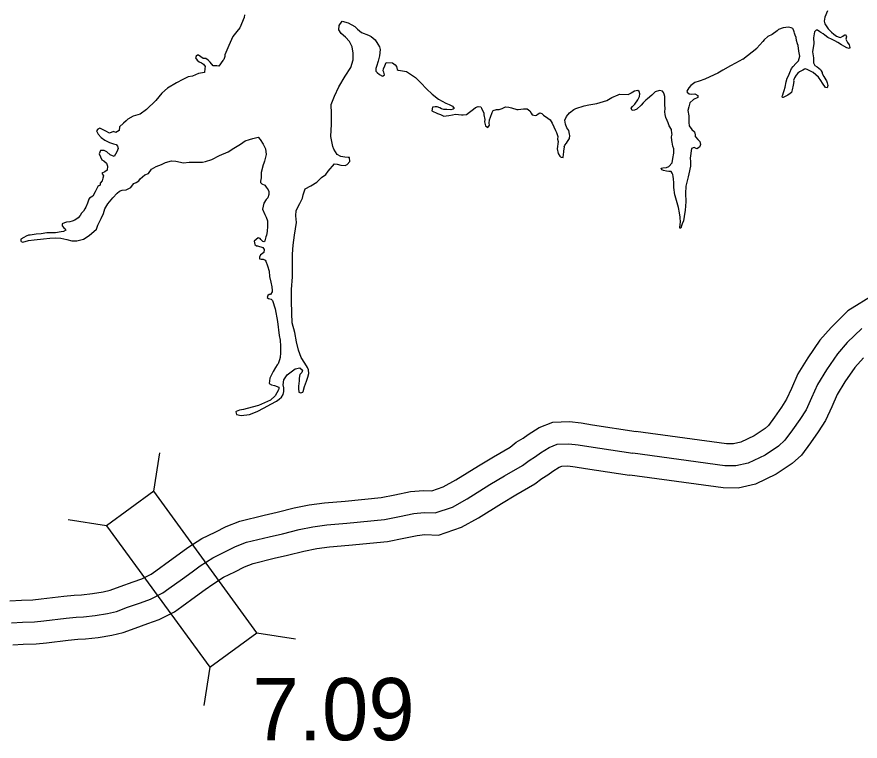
# Model space of a CAD drawing. Extents: x 31699 to 244310, y -8841 to 11474.
# Drawn here: x 92810.4 to 93191.6, y -5093.7 to -4766.1 of the extents above; entities that cross this region are included whole.
import ezdxf

# ---------------------------------------------------------------- set-up
doc = ezdxf.new("R2010")
doc.units = 0
for name, color, linetype in [('B_Logo', 7, 'Continuous'), ('R_Draft', 7, 'Continuous'), ('R_XS_EARTHWORK_STAGE1', 7, 'Continuous'), ('S_AREA_CALC', 7, 'Continuous'), ('S_WALL', 7, 'Continuous')]:
    doc.layers.add(name, color=color, linetype=linetype)

msp = doc.modelspace()

# ---------------------------------------------------------------- linework, layer by layer
at = {"layer": 'B_Logo'}
for points in [[(93192.38, -4906.97), (93185.85, -4913.41), (93181.37, -4918.48), (93176.39, -4925.76), (93172.4, -4932.3), (93169.68, -4938.35), (93167.21, -4943.86), (93164.4, -4948.18), (93161.12, -4952.9), (93157.64, -4957.62), (93154.8, -4960.2), (93148.64, -4964.29), (93141.08, -4967.94), (93135.48, -4969.21), (93130.47, -4969.15), (93088.91, -4963.5)], [(92807.88, -5040.18), (92812.87, -5039.92), (92818.34, -5039.78), (92822.6, -5039.26), (92832.58, -5038.07), (92837.11, -5037.68), (92840.51, -5037.43), (92845.77, -5036.9), (92851.29, -5036.03), (92855.47, -5035.04), (92860.45, -5033.17), (92866.22, -5031.1), (92870.8, -5029.5), (92876.37, -5026.7), (92879.07, -5024.73), (92885.22, -5020.25), (92889.64, -5017.05), (92893.27, -5014.41), (92898.9, -5010.86), (92904.46, -5008.13), (92909.16, -5005.73), (92914.2, -5003.73), (92924.44, -5001.26), (92930.42, -4999.92), (92937.93, -4997.96), (92944.24, -4996.74), (92950.57, -4995.79), (92959.62, -4995.14), (92976.53, -4993.46), (92983.32, -4992.1), (92989.83, -4990.75), (92994.56, -4990.29), (92999.49, -4990.5), (93007.26, -4987.8), (93013.94, -4984.04), (93024.26, -4977.64), (93030.88, -4973.68), (93039.02, -4968.97), (93041.92, -4966.74), (93044.83, -4964.9), (93047.08, -4963.27), (93050.98, -4960.82), (93054.69, -4959.37), (93059.89, -4959.17), (93064.09, -4959.65), (93069.04, -4960.45), (93088.91, -4963.5)]]:
    msp.add_lwpolyline(points, dxfattribs=at)
at = {"layer": 'R_Draft'}
for points in [[(92913.23, -4765.16), (92913.11, -4766.37), (92911.23, -4770.99), (92909.85, -4772.61), (92907.95, -4774.91), (92906.27, -4779), (92904.91, -4782.22), (92904.46, -4783.16), (92904.33, -4783.96), (92903.88, -4785.37), (92903.42, -4785.84), (92901.66, -4788.33), (92900.79, -4788.21), (92899.12, -4788.16), (92897.83, -4786.51), (92896.89, -4785.59), (92895.81, -4784.94), (92894.55, -4784.95), (92893.47, -4784.16), (92892.53, -4783.44), (92891.99, -4783.45), (92891.46, -4783.79), (92891.14, -4784.59), (92891.82, -4785.65), (92892.83, -4786.37), (92893.9, -4786.83), (92894.78, -4787.42), (92895.46, -4788.54), (92895.34, -4789.48), (92895.16, -4791.15), (92892.5, -4791.72), (92889.78, -4792.82), (92887.79, -4793.24), (92885.47, -4794.34), (92882.49, -4795.85), (92878.52, -4798.37), (92875.88, -4800.54), (92873.19, -4803.84), (92868.91, -4808.03), (92866.07, -4810), (92862.95, -4810.97), (92860.5, -4812.27), (92859.78, -4813.15), (92858.52, -4814.17), (92856.81, -4815.79), (92856.56, -4817.39), (92855.04, -4818.41), (92854.1, -4817.89), (92852.31, -4818.72), (92850.64, -4817.74), (92849.36, -4817.15), (92847.88, -4816.37), (92847.02, -4816.85), (92846.43, -4817.59), (92847.12, -4819.12), (92848.47, -4820.7), (92850.15, -4821.88), (92852.23, -4822.92), (92854.11, -4823.5), (92855.18, -4823.82), (92855.92, -4824.54), (92856.14, -4825.67), (92855.55, -4827.08), (92854.31, -4829.17), (92852.57, -4828.45), (92850.96, -4827.14), (92849.81, -4826.49), (92848.21, -4826.58), (92847.57, -4827.98), (92848.8, -4830.7), (92849.74, -4831.23), (92850.89, -4832.21), (92851.37, -4833.61), (92851.13, -4835.34), (92850.07, -4836.09), (92848.81, -4836.78), (92849.49, -4837.97)], [(93176.85, -4763.26), (93175.62, -4766.15), (93175.45, -4768.02), (93175.73, -4769.15), (93177.16, -4771.41), (93178.65, -4772.92), (93179.73, -4773.84), (93180.95, -4774.76), (93182.22, -4775.28), (93182.69, -4775.34), (93183.75, -4774.72), (93184.35, -4774.31), (93185.08, -4774.04), (93185.49, -4775.03), (93185.17, -4776.11), (93185.86, -4777.7), (93186.68, -4778.69), (93186.96, -4779.96), (93186.63, -4780.3), (93185.56, -4780.11), (93184.28, -4779.26), (93183.14, -4778.67), (93181.52, -4777.63), (93180.24, -4776.84), (93178.96, -4776.33), (93177.08, -4775.35), (93175.66, -4774.37), (93174.92, -4773.71), (93173.84, -4773.12), (93173.37, -4772.79), (93172.43, -4772.07), (93171.69, -4772.08), (93171.03, -4772.89), (93170.54, -4775.5), (93170.64, -4778.04), (93170.15, -4781.92), (93170.52, -4784.52), (93170.48, -4786.8), (93171.1, -4787.99), (93172.25, -4788.71), (93173.73, -4789.83), (93174.07, -4790.49), (93174.42, -4791.22), (93174.49, -4791.75), (93175.24, -4793.01), (93176.13, -4794.6), (93176.4, -4795), (93176.75, -4795.87), (93177.03, -4797.06), (93176.71, -4798.14), (93175.98, -4798.01), (93174.55, -4796.03), (93173.8, -4794.77), (93172.78, -4793.38), (93171.62, -4792.26), (93170.41, -4791.27), (93168.86, -4790.49), (93167.99, -4789.97), (93166.91, -4789.58), (93166.45, -4789.72), (93165.72, -4790.2), (93164.26, -4790.96), (93163.46, -4791.5), (93162.68, -4792.45), (93161.96, -4793.59), (93161.57, -4794.8), (93161.64, -4795.34), (93161.4, -4796.94), (93160.96, -4799.02), (93160.57, -4800.29), (93160.05, -4800.77), (93158.92, -4801.45), (93157.46, -4802.27), (93156.8, -4802.55), (93156.6, -4802.49), (93156.45, -4801.95), (93156.71, -4801.35)], [(92930.69, -4932.47), (92931, -4930.33), (92932.57, -4928.04), (92934.42, -4926.61), (92936.13, -4925.32), (92938.33, -4924.83), (92939.47, -4925.82), (92939.15, -4926.89), (92938.3, -4927.9), (92937.99, -4929.5), (92937.94, -4930.77), (92937.7, -4933.18), (92937.65, -4934.18), (92937.87, -4935.78), (92938.27, -4936.04), (92938.8, -4936.1), (92939.6, -4935.89), (92939.8, -4935.55), (92940.37, -4933.34), (92941.27, -4930.8), (92941.91, -4929.05), (92942.36, -4927.45), (92942.27, -4925.78), (92941.79, -4924.65), (92940.63, -4922.67), (92938.94, -4920.22), (92937.76, -4916.83), (92936.78, -4913.04), (92935.99, -4908.78), (92934.8, -4904.46), (92934.61, -4900.06), (92934.54, -4894.59), (92934.48, -4889.39), (92934.94, -4883.71), (92935, -4878.57), (92935, -4873.37), (92935.29, -4869.29), (92935.9, -4864.82), (92936.75, -4859.07), (92936.52, -4856), (92936.69, -4853.6), (92938.31, -4850.44), (92939.48, -4848.09), (92939.86, -4846.55), (92940.76, -4843.8), (92943.28, -4842.5), (92945.92, -4840.8), (92948.16, -4838.71), (92950.08, -4837.35), (92951.13, -4835.93), (92953.95, -4832.49), (92955.22, -4832.74), (92956.89, -4833.19), (92958.76, -4833.37), (92959.69, -4832.89), (92960.87, -4831.47), (92960.78, -4829.74), (92960.11, -4829.75), (92958.58, -4829.57), (92956.84, -4829.19), (92955.23, -4828.27), (92953.6, -4825.89), (92953.25, -4824.7), (92952.39, -4820.24), (92952.65, -4814.56), (92952.59, -4809.83), (92952.54, -4805.69), (92954.03, -4802), (92955.9, -4797.71), (92958.84, -4792.87), (92961.39, -4788.9), (92962.48, -4785.42), (92962.44, -4782.41), (92962.01, -4779.62), (92960.77, -4777.17), (92958.95, -4775.25), (92956.93, -4773.55), (92955.97, -4771.89), (92956.02, -4769.89), (92957.46, -4768), (92960.2, -4768.83), (92963.22, -4770.46), (92964.44, -4771.58), (92966.12, -4773.16), (92969.4, -4774.39), (92970.54, -4774.91), (92972.36, -4776.48), (92973.52, -4778.34), (92974.34, -4779.66), (92974.55, -4780.86), (92974.26, -4783.66), (92973.69, -4786.14), (92972.98, -4788.48), (92972.73, -4789.35), (92972.68, -4790.56), (92973.22, -4791.22), (92974.36, -4792.07), (92975.71, -4792.85), (92976.04, -4792.78), (92976.57, -4792.24), (92976.28, -4791.04)], [(93156.71, -4801.35), (93156.97, -4800.34), (93157.29, -4799.34), (93157.74, -4797.79), (93158.24, -4795.52), (93158.62, -4793.84), (93159.21, -4792.76), (93159.85, -4791.28), (93160.57, -4789.47), (93161.42, -4788.46), (93162.61, -4787.17), (93163.79, -4786.02), (93164.3, -4783.81), (93163.94, -4781.61), (93163.57, -4779.01), (93163.36, -4778.21), (93162.93, -4776.68), (93162.65, -4775.41), (93162.3, -4774.35), (93162.02, -4773.48), (93161.88, -4772.82), (93161.61, -4772.35), (93161.4, -4771.69), (93161.19, -4771.29), (93160.46, -4771.03), (93159.25, -4770.71), (93156.91, -4771.01), (93154.79, -4771.78), (93154.13, -4772.45), (93151.81, -4774.02), (93149.89, -4774.92), (93148.23, -4776.41), (93147.58, -4777.15), (93147.58, -4777.15)], [(93144.96, -4780.24), (93147.58, -4777.15)], [(93138.6, -4785.21), (93144.96, -4780.24)], [(92976.28, -4791.04), (92976.01, -4790.45), (92976.06, -4789.51), (92976.71, -4788.17), (92977.36, -4786.63), (92980.23, -4786.86), (92981.44, -4787.71), (92982.05, -4788.57), (92982.33, -4789.83), (92982.74, -4790.23), (92983.74, -4790.35), (92986.55, -4790.78), (92990.65, -4793.46), (92993.01, -4795.97), (92995.58, -4798.6), (92998.14, -4801.04), (93000.97, -4803.27), (93004.26, -4805.1), (93005.87, -4805.74), (93007.28, -4806.39), (93008.02, -4807.52), (93007.7, -4807.85), (93006.57, -4808.14), (93004.76, -4807.89), (93003.43, -4807.91), (93002.29, -4807.66), (93001.55, -4807.2), (93000.35, -4806.81), (92999.48, -4806.83), (92998.35, -4806.97), (92998.04, -4808.58), (93000.59, -4809.75), (93001.86, -4810.26), (93003.4, -4810.91), (93004.47, -4810.76), (93005.73, -4810.75), (93007.33, -4810.39), (93008.72, -4810.11), (93011.46, -4810.34), (93012.13, -4810.33), (93013.72, -4810.18), (93014.98, -4809.16), (93016.76, -4807.74), (93017.68, -4806.99), (93018.88, -4806.58), (93020.15, -4806.83), (93020.49, -4807.29), (93021.52, -4809.55), (93021.46, -4810.41), (93021.95, -4812.54), (93021.83, -4813.48), (93022.19, -4815.41), (93023.27, -4816.06), (93023.99, -4815.12), (93023.97, -4814.12), (93024.09, -4812.58), (93024.47, -4811.44), (93025.25, -4809.36), (93025.7, -4808.42), (93027.16, -4808.01), (93028.43, -4807.92), (93029.76, -4807.51), (93031.35, -4806.75), (93032.75, -4806.87), (93033.95, -4807.19), (93036.36, -4808.02), (93036.96, -4808.01), (93039.36, -4807.72), (93041.09, -4807.63), (93042.3, -4808.55), (93042.85, -4809.67), (93043.32, -4810.4), (93044.8, -4810.72), (93045.33, -4810.51), (93046.05, -4809.9), (93046.85, -4809.49), (93047.72, -4809.81), (93048.46, -4810.6), (93050.48, -4811.84), (93051.42, -4812.63), (93052.44, -4814.09), (93053.13, -4815.75), (93053.88, -4817.4), (93054.36, -4818.33), (93054.92, -4820.19), (93054.86, -4821.46), (93055.08, -4822.39), (93054.65, -4825.73), (93055.15, -4827.86), (93055.89, -4829.05), (93056.1, -4829.32), (93056.5, -4829.51), (93057.3, -4829.7), (93057.36, -4829.3), (93057.49, -4828.63), (93057.73, -4826.83), (93057.91, -4824.83), (93057.84, -4824.83), (93058.1, -4824.09), (93058.82, -4823.15), (93059.34, -4822.41)], [(93138.6, -4785.21), (93135.35, -4787.01), (93133.03, -4788.24), (93129.58, -4790.16), (93127.32, -4791.46), (93123.67, -4793.24), (93121.35, -4794.28), (93118.89, -4795.18), (93116.96, -4795.74), (93115.04, -4797.04), (93114.12, -4798.18), (93113.34, -4799.73), (93113.41, -4800.13), (93114.29, -4800.86), (93115.36, -4801.04), (93116.89, -4800.82), (93118.31, -4801.67), (93118.25, -4802.54), (93116.33, -4803.5), (93114.61, -4804.93), (93114.16, -4806.74), (93113.72, -4808.35), (93114.15, -4810.88), (93114.12, -4813.82), (93114.41, -4815.42), (93115.57, -4817.07), (93116.79, -4818.06), (93117.07, -4819.39), (93117.08, -4820.19), (93117.15, -4820.26), (93118.3, -4821.58), (93119.18, -4822.37), (93119.53, -4823.84), (93119.15, -4824.71), (93119.02, -4824.98), (93117.82, -4825.8), (93116.61, -4825.21), (93115.42, -4825.56), (93114.8, -4829.91), (93114.89, -4831.45), (93114.92, -4833.59), (93114.16, -4837), (93113.85, -4838.48), (93112.77, -4842.7), (93112.74, -4845.91), (93112.79, -4849.58), (93112.62, -4851.66), (93112.51, -4853.46), (93112.08, -4856.41), (93111.77, -4858.28), (93111.19, -4859.76), (93110.93, -4860.63), (93110.55, -4861.58), (93110.08, -4861.72), (93110.32, -4859.64), (93110.45, -4859.1), (93110.21, -4856.64), (93109.92, -4854.64), (93109.49, -4852.24), (93109.21, -4851.24)], [(93109.21, -4851.24), (93108.65, -4849.17), (93107.95, -4846.98), (93107.81, -4846.51), (93107.43, -4843.31), (93107.36, -4842.78), (93107.34, -4841.17), (93107.25, -4839.37), (93107.1, -4838.3), (93106.95, -4837.44), (93106.68, -4836.71), (93106.2, -4835.98), (93105.2, -4835.99), (93104.13, -4835.87), (93102.66, -4835.62), (93102.05, -4835.3), (93101.7, -4834.43), (93102.44, -4834.29), (93104.11, -4834.2), (93105.1, -4833.72), (93106.62, -4832.1), (93106.68, -4832.03), (93106.93, -4830.15), (93107.36, -4827.68), (93107.41, -4826.41), (93107.33, -4825.74), (93106.98, -4824.54), (93106.63, -4822.67), (93106.55, -4822.01), (93106.39, -4820.34), (93106.58, -4819.07), (93106.51, -4818.87), (93106.28, -4817.07), (93105.33, -4815.34), (93104.84, -4814.01), (93104.43, -4812.95), (93103.81, -4811.62), (93103.46, -4810.29), (93103.37, -4808.95), (93103.42, -4807.48), (93103.26, -4805.82), (93103.3, -4803.81), (93103.28, -4802.07), (93103.07, -4801.07), (93102.72, -4800.34), (93102.31, -4799.68), (93100.97, -4799.43), (93098.98, -4799.93), (93097.39, -4801.42), (93095.48, -4803.11), (93094.69, -4803.79), (93093.57, -4805.01), (93092.64, -4805.96), (93090.6, -4807.86), (93089.6, -4808.27), (93088.53, -4808.35), (93088.12, -4807.42), (93088.64, -4806.55), (93089.7, -4805.6), (93091.08, -4803.64), (93091.86, -4802.09), (93092.04, -4800.82), (93091.76, -4799.89), (93091.09, -4799.43), (93089.69, -4799.65), (93088.89, -4800.06), (93088.1, -4800.54), (93086.97, -4801.16)], [(93059.34, -4822.41), (93060.19, -4821.13), (93060.37, -4819.66), (93060.23, -4819.06), (93059.88, -4817.46), (93059, -4816.21), (93058.44, -4814.54), (93058.09, -4812.81), (93058.87, -4811.14), (93060.24, -4809.45), (93062.16, -4808.03), (93063.15, -4807.48), (93066.8, -4806.23), (93068.93, -4805.87), (93072.66, -4805.22), (93074.12, -4804.8), (93077.17, -4803.83), (93079.42, -4802.53), (93082.21, -4801.36), (93082.8, -4801.09), (93086.97, -4801.16)], [(92849.49, -4837.97), (92849.24, -4839.1), (92848.99, -4840.24), (92848.07, -4841.25), (92848.01, -4842.26), (92847.49, -4842.53), (92846.96, -4842.87), (92845.79, -4845.15), (92844.68, -4847.17), (92843.22, -4848.12), (92842.83, -4848.59), (92842.32, -4850.27), (92841.61, -4852.08), (92841.09, -4852.95), (92840.5, -4853.96), (92839.58, -4854.91), (92838.92, -4855.92), (92838.07, -4856.93), (92836.62, -4858.08), (92835.29, -4858.43), (92834.29, -4858.71), (92832.76, -4858.86), (92831.83, -4859.21), (92830.91, -4859.75), (92830.78, -4860.56), (92831.53, -4861.48), (92832.14, -4862.01), (92832.48, -4862.6), (92831.48, -4863.22), (92830.35, -4863.36), (92827.89, -4863.73), (92825.89, -4863.69), (92823.89, -4863.71), (92821.36, -4864.15), (92819.03, -4864.38), (92816.3, -4864.75), (92815.64, -4864.89), (92814.51, -4865.3), (92813.45, -4865.85), (92812.2, -4866.67), (92812.14, -4867.4), (92812.28, -4867.73), (92813.08, -4867.92), (92815.54, -4867.29), (92818.2, -4866.92), (92822.33, -4866.4), (92825.32, -4866.16), (92827.85, -4866.07), (92830.26, -4866.23), (92832.93, -4866.8), (92835.2, -4867.31), (92837.4, -4867.41), (92840.46, -4866.7), (92843.04, -4865), (92846.4, -4862.09), (92846.91, -4860.35), (92848.54, -4857.26), (92849.51, -4854.98), (92850.15, -4852.84), (92851.45, -4850.62), (92853.82, -4847.92), (92855.73, -4845.83), (92856.78, -4844.88), (92857.97, -4844.4), (92859.71, -4844.24), (92861.83, -4843.21), (92862.68, -4842.14), (92863.27, -4841.39), (92864.26, -4840.98), (92865.46, -4840.3), (92866.04, -4839.36), (92868.15, -4837.53), (92869.88, -4836.91), (92871.19, -4835.02), (92873.3, -4833.79), (92875.76, -4832.83), (92877.55, -4831.94), (92880.34, -4831.23), (92882.21, -4831.41), (92885.75, -4832.1), (92888.21, -4831.73), (92891.41, -4831.76), (92894.28, -4831.72), (92895.61, -4831.44), (92898.46, -4830.54), (92901.97, -4828.82), (92905.88, -4827.17), (92908.4, -4825.47), (92911.44, -4823.63), (92913.55, -4822.14), (92915.61, -4821.58), (92917.07, -4821.02), (92919.46, -4820.53), (92920.34, -4821.58), (92921.77, -4823.7), (92922.73, -4825.69), (92923.1, -4828.35), (92922.34, -4831.3), (92921.95, -4832.17), (92921.69, -4833.04), (92920.87, -4836.52)], [(92920.87, -4836.52), (92920.75, -4838.06), (92920.77, -4838.86), (92920.45, -4840.39), (92920.46, -4841), (92921.13, -4841.65), (92922.54, -4842.17), (92923.15, -4843.1), (92924.03, -4844.35), (92924.31, -4845.08), (92924.26, -4846.48), (92923.81, -4847.96), (92923.02, -4848.7), (92922.05, -4850.38), (92921.48, -4853.06), (92922.44, -4855.51), (92923.13, -4856.71), (92923.61, -4858.37), (92923.64, -4860.7), (92923.54, -4863.11), (92923.23, -4864.78), (92922.91, -4865.58), (92922.46, -4867.32), (92922.4, -4867.52), (92922.07, -4867.86), (92921.53, -4867.73), (92920.72, -4866.81), (92920.32, -4866.28), (92919.51, -4866.09), (92918.59, -4866.71), (92917.67, -4867.58), (92918.02, -4869.11), (92918.76, -4869.57), (92919.23, -4869.7), (92921.63, -4870.34), (92922.18, -4871.26), (92922, -4872.67), (92921.4, -4873.07), (92921.27, -4873.28), (92920.48, -4873.75), (92920.09, -4874.76), (92920.1, -4875.56), (92920.84, -4875.68), (92921.77, -4875.67), (92922.64, -4876.13), (92922.98, -4876.59), (92923.74, -4878.65), (92924.44, -4881.04), (92924.6, -4883.44), (92925.17, -4886.1), (92925.66, -4888.16), (92925.82, -4889.9), (92925.76, -4890.5), (92925.04, -4891.64), (92924.44, -4891.72), (92923.84, -4892.06), (92923.52, -4893.06), (92924.06, -4893.46), (92925.33, -4893.84), (92926.01, -4894.36), (92927.19, -4898.09), (92928.13, -4903.81), (92929.01, -4910.2), (92929.37, -4912.27), (92929.6, -4915.07), (92929.51, -4918.07), (92929.34, -4920.21), (92929.08, -4921.28), (92928.44, -4923.09), (92928.11, -4923.49), (92927.26, -4924.64), (92926.22, -4926.52), (92924.66, -4929.54), (92924.49, -4931.88), (92925.49, -4932.6), (92926.83, -4932.85), (92928.77, -4933.63), (92928.85, -4934.22), (92928.59, -4934.76), (92927.09, -4937.52), (92924.98, -4939.41), (92922.26, -4940.71), (92919.68, -4941.81), (92916.76, -4942.59), (92912.84, -4943.64), (92910.98, -4944.06), (92909.45, -4944.55), (92909.32, -4944.68), (92909.6, -4945.95), (92911.74, -4946.45), (92915.47, -4946), (92918.98, -4944.56), (92922.16, -4942.92), (92925.21, -4941.34), (92927.72, -4939.98), (92928.98, -4938.96), (92929.96, -4938.15), (92930.75, -4936.87), (92931.13, -4935.6), (92931.04, -4933.86), (92930.69, -4932.47)]]:
    msp.add_lwpolyline(points, dxfattribs=at)
at = {"layer": 'R_XS_EARTHWORK_STAGE1'}
for p, q in [((92872.25, -4980.69), (92874.97, -4963.3)), ((92850.92, -4996.25), (92833.54, -4993.53)), ((92918.93, -5044.66), (92936.32, -5047.38)), ((92897.61, -5060.23), (92894.89, -5077.61))]:
    msp.add_line(p, q, dxfattribs=at)
msp.add_lwpolyline([(92850.92, -4996.25), (92897.61, -5060.23), (92918.93, -5044.66), (92872.25, -4980.69)], close=True, dxfattribs=at)
at = {"layer": 'S_AREA_CALC'}
for points in [[(93198.22, -4891.5), (93186.14, -4899.08), (93178.58, -4906.53), (93173.47, -4912.32), (93167.99, -4920.33), (93163.54, -4927.62), (93160.56, -4934.25), (93158.41, -4939.06), (93156.1, -4942.59), (93152.98, -4947.08), (93150.18, -4950.89), (93148.64, -4952.29), (93143.68, -4955.58), (93137.75, -4958.44), (93134.42, -4959.2), (93131.21, -4959.16), (93090.26, -4953.59)], [(93193.12, -4920.28), (93189.28, -4924.63), (93184.79, -4931.19), (93181.27, -4936.97), (93178.8, -4942.44), (93176.02, -4948.66), (93172.69, -4953.76), (93169.26, -4958.71), (93165.1, -4964.35), (93160.97, -4968.11), (93153.6, -4973), (93144.4, -4977.43), (93136.55, -4979.23), (93129.73, -4979.14), (93087.56, -4973.41)], [(92807.2, -5030.21), (92812.48, -5029.93), (92817.6, -5029.8), (92821.4, -5029.33), (92831.56, -5028.12), (92836.32, -5027.71), (92839.64, -5027.47), (92844.48, -5026.98), (92849.36, -5026.21), (92852.56, -5025.45), (92857, -5023.79), (92862.89, -5021.67), (92866.89, -5020.28), (92871.14, -5018.13), (92873.19, -5016.65), (92879.34, -5012.15), (92883.77, -5008.96), (92887.66, -5006.13), (92894.01, -5002.12), (92899.98, -4999.18), (92905.04, -4996.61), (92911.17, -4994.17), (92922.17, -4991.52), (92928.06, -4990.2), (92935.72, -4988.2), (92942.56, -4986.88), (92949.46, -4985.85), (92958.77, -4985.18), (92975.06, -4983.56), (92981.32, -4982.31), (92988.33, -4980.85), (92994.28, -4980.27), (92998, -4980.43), (93003.13, -4978.64), (93008.86, -4975.43), (93019.06, -4969.1), (93025.81, -4965.06), (93033.44, -4960.65), (93036.18, -4958.53), (93039.22, -4956.62), (93041.47, -4954.98), (93046.46, -4951.84), (93052.63, -4949.44), (93060.27, -4949.15), (93065.46, -4949.74), (93070.6, -4950.57), (93090.43, -4953.61)], [(92808.56, -5050.16), (92813.26, -5049.91), (92819.07, -5049.77), (92823.8, -5049.19), (92833.61, -5048.02), (92837.9, -5047.64), (92841.37, -5047.4), (92847.05, -5046.82), (92853.22, -5045.85), (92858.39, -5044.63), (92863.9, -5042.56), (92869.56, -5040.53), (92874.71, -5038.73), (92881.59, -5035.26), (92884.96, -5032.81), (92891.09, -5028.34), (92895.51, -5025.15), (92898.89, -5022.69), (92903.78, -5019.61), (92908.94, -5017.07), (92913.28, -5014.85), (92917.23, -5013.29), (92926.7, -5011), (92932.78, -5009.64), (92940.14, -5007.71), (92945.93, -5006.6), (92951.67, -5005.74), (92960.48, -5005.11), (92978.01, -5003.36), (92985.31, -5001.9), (92991.34, -5000.65), (92994.84, -5000.31), (93000.98, -5000.57), (93011.38, -4996.95), (93019.03, -4992.65), (93029.46, -4986.18), (93035.94, -4982.3), (93044.6, -4977.3), (93047.66, -4974.94), (93050.44, -4973.18), (93052.68, -4971.56), (93055.49, -4969.79), (93056.76, -4969.3), (93059.51, -4969.19), (93062.72, -4969.56), (93067.48, -4970.33), (93087.4, -4973.38)]]:
    msp.add_lwpolyline(points, dxfattribs=at)

# ---------------------------------------------------------------- texts
at = {"layer": 'S_WALL'}
msp.add_text('7.09', height=28.16, dxfattribs=at).set_placement((92916.91, -5093.32))

doc.saveas('drawing.dxf')
